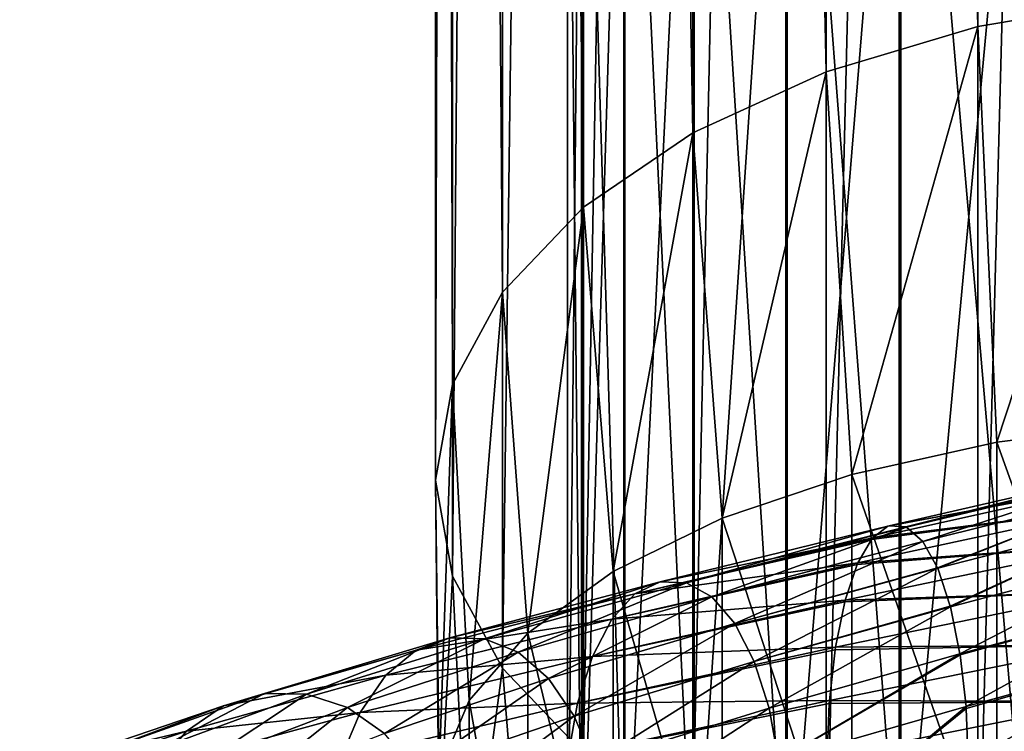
# Model space of a CAD drawing. Header units: metres. Extents: x -80 to 80, y -455 to 95.
# Tile 302 of 656: x -14.73 to -3.53, y -189.61 to -181.51. Entities that reach past the tile are written whole.
import ezdxf

# ---------------------------------------------------------------- set-up
doc = ezdxf.new("R2010")
doc.units = ezdxf.units.M
doc.layers.add('solid_501010_k_02', color=7, linetype='CONTINUOUS')
doc.layers.add('solid_501010_k_02_01', color=7, linetype='CONTINUOUS')

msp = doc.modelspace()

# ---------------------------------------------------------------- linework, layer by layer
at = {"layer": 'solid_501010_k_02'}
for points in [[(-7.071068, -182.796509, 229.594528), (-7.071068, -111.499275, 181.503937), (-8.314696, -112.346657, 180.24765)], [(-8.314696, -183.64389, 228.338242), (-8.314696, -112.346657, 180.24765), (-9.238795, -113.313431, 178.814346)], [(-8.314696, -183.64389, 228.338242), (-7.071068, -182.796509, 229.594528), (-8.314696, -112.346657, 180.24765)], [(-9.238795, -184.610657, 226.904938), (-9.238795, -113.313431, 178.814346), (-9.807853, -114.362434, 177.259125)], [(-9.238795, -184.610657, 226.904938), (-8.314696, -183.64389, 228.338242), (-9.238795, -113.313431, 178.814346)], [(-9.807853, -185.659668, 225.349716), (-9.807853, -114.362434, 177.259125), (-10, -115.453369, 175.641754)], [(-9.807853, -185.659668, 225.349716), (-9.238795, -184.610657, 226.904938), (-9.807853, -114.362434, 177.259125)], [(-10, -186.750595, 223.732346), (-10, -115.453369, 175.641754), (-9.807853, -116.544296, 174.024384)], [(-10, -186.750595, 223.732346), (-9.807853, -185.659668, 225.349716), (-10, -115.453369, 175.641754)], [(-9.807853, -187.841522, 222.114975), (-10, -186.750595, 223.732346), (-9.807853, -116.544296, 174.024384)], [(-9.807853, -187.841522, 222.114975), (-9.807853, -116.544296, 174.024384), (-9.238795, -117.593307, 172.469177)], [(-9.238795, -188.890533, 220.559753), (-9.807853, -187.841522, 222.114975), (-9.238795, -117.593307, 172.469177)], [(-9.238795, -188.890533, 220.559753), (-9.238795, -117.593307, 172.469177), (-8.314696, -118.560074, 171.035873)], [(-8.314696, -189.8573, 219.126465), (-9.238795, -188.890533, 220.559753), (-8.314696, -118.560074, 171.035873)], [(-8.499992, -175.628662, 1139.166138), (-8.33406, -191.984543, 1141.661255), (-8.33406, -175.444, 1140.815918)], [(-8.499992, -175.628662, 1139.166138), (-8.499992, -192.035004, 1140.002075), (-8.33406, -191.984543, 1141.661255)], [(-8.338623, -175.813385, 1137.515991), (-8.499992, -192.035004, 1140.002075), (-8.499992, -175.628662, 1139.166138)], [(-8.338623, -175.813385, 1137.515991), (-8.338623, -192.08548, 1138.342285), (-8.499992, -192.035004, 1140.002075)], [(-7.856166, -175.991043, 1135.928955), (-8.338623, -192.08548, 1138.342285), (-8.338623, -175.813385, 1137.515991)], [(-7.856166, -175.991043, 1135.928955), (-7.856166, -192.134033, 1136.746094), (-8.338623, -192.08548, 1138.342285)], [(-7.980172, -187.790497, 231.300125), (-7.071068, -182.796509, 229.594528), (-8.314696, -183.64389, 228.338242)], [(-8.951632, -188.490555, 229.896011), (-8.314696, -183.64389, 228.338242), (-9.238795, -184.610657, 226.904938)], [(-8.951632, -188.490555, 229.896011), (-7.980172, -187.790497, 231.300125), (-8.314696, -183.64389, 228.338242)], [(-9.618257, -189.258362, 228.356049), (-9.238795, -184.610657, 226.904938), (-9.807853, -185.659668, 225.349716)], [(-9.618257, -189.258362, 228.356049), (-8.951632, -188.490555, 229.896011), (-9.238795, -184.610657, 226.904938)], [(-9.957342, -190.067734, 226.732681), (-9.807853, -185.659668, 225.349716), (-10, -186.750595, 223.732346)], [(-9.957342, -190.067734, 226.732681), (-9.618257, -189.258362, 228.356049), (-9.807853, -185.659668, 225.349716)], [(-9.957342, -190.891129, 225.081207), (-10, -186.750595, 223.732346), (-9.807853, -187.841522, 222.114975)], [(-9.957342, -190.891129, 225.081207), (-9.957342, -190.067734, 226.732681), (-10, -186.750595, 223.732346)], [(-7.980172, -192.503052, 233.275909), (-7.980172, -187.790497, 231.300125), (-8.951632, -188.490555, 229.896011)], [(-9.618257, -191.700516, 223.45784), (-9.957342, -190.891129, 225.081207), (-9.807853, -187.841522, 222.114975)], [(-9.618257, -191.700516, 223.45784), (-9.807853, -187.841522, 222.114975), (-9.238795, -188.890533, 220.559753)], [(-7.994915, -188.330521, 1157.969727), (-10.566197, -188.969894, 1156.402222), (-8.215248, -188.756042, 1158.414917)], [(-9.836578, -188.544464, 1155.406128), (-11.947141, -189.17868, 1153.563232), (-10.219386, -188.6828, 1155.927612)], [(-11.467701, -189.185318, 1153.101929), (-11.947141, -189.17868, 1153.563232), (-9.836578, -188.544464, 1155.406128)], [(-9.441835, -188.553574, 1154.870605), (-11.467701, -189.185318, 1153.101929), (-9.836578, -188.544464, 1155.406128)], [(-11.003079, -189.336746, 1152.65686), (-11.467701, -189.185318, 1153.101929), (-9.441835, -188.553574, 1154.870605)], [(-9.059293, -188.708572, 1154.353882), (-11.003079, -189.336746, 1152.65686), (-9.441835, -188.553574, 1154.870605)], [(-8.951632, -193.013672, 231.792358), (-8.951632, -188.490555, 229.896011), (-9.618257, -189.258362, 228.356049)], [(-8.951632, -193.013672, 231.792358), (-7.980172, -192.503052, 233.275909), (-8.951632, -188.490555, 229.896011)], [(-10.219386, -188.6828, 1155.927612), (-12.412085, -189.318115, 1154.012207), (-10.566197, -188.969894, 1156.402222)], [(-11.947141, -189.17868, 1153.563232), (-12.412085, -189.318115, 1154.012207), (-10.219386, -188.6828, 1155.927612)], [(-10.58249, -189.631531, 1152.255493), (-11.003079, -189.336746, 1152.65686), (-9.059293, -188.708572, 1154.353882)], [(-8.215248, -188.756042, 1158.414917), (-10.857392, -189.394012, 1156.802612), (-8.383911, -189.287918, 1158.757568)], [(-10.566197, -188.969894, 1156.402222), (-10.857392, -189.394012, 1156.802612), (-8.215248, -188.756042, 1158.414917)], [(-8.713005, -189.007736, 1153.888306), (-10.58249, -189.631531, 1152.255493), (-9.059293, -188.708572, 1154.353882)], [(-8.951632, -192.468307, 221.917877), (-9.618257, -191.700516, 223.45784), (-9.238795, -188.890533, 220.559753)], [(-8.951632, -192.468307, 221.917877), (-9.238795, -188.890533, 220.559753), (-8.314696, -189.8573, 219.126465)], [(-10.566197, -188.969894, 1156.402222), (-12.833308, -189.604614, 1154.420776), (-10.857392, -189.394012, 1156.802612)], [(-12.412085, -189.318115, 1154.012207), (-12.833308, -189.604614, 1154.420776), (-10.566197, -188.969894, 1156.402222)], [(-10.229648, -190.056091, 1151.920166), (-10.58249, -189.631531, 1152.255493), (-8.713005, -189.007736, 1153.888306)], [(-8.422494, -189.437164, 1153.499512), (-10.229648, -190.056091, 1151.920166), (-8.713005, -189.007736, 1153.888306)], [(-11.947141, -189.17868, 1153.563232), (-13.715727, -189.805557, 1151.388794), (-12.412085, -189.318115, 1154.012207)], [(-13.165314, -189.810013, 1151.015137), (-13.715727, -189.805557, 1151.388794), (-11.947141, -189.17868, 1153.563232)], [(-11.467701, -189.185318, 1153.101929), (-13.165314, -189.810013, 1151.015137), (-11.947141, -189.17868, 1153.563232)], [(-12.631912, -189.957932, 1150.654297), (-13.165314, -189.810013, 1151.015137), (-11.467701, -189.185318, 1153.101929)], [(-11.003079, -189.336746, 1152.65686), (-12.631912, -189.957932, 1150.654297), (-11.467701, -189.185318, 1153.101929)], [(-9.618257, -193.573685, 230.165283), (-9.618257, -189.258362, 228.356049), (-9.957342, -190.067734, 226.732681)], [(-9.618257, -193.573685, 230.165283), (-8.951632, -193.013672, 231.792358), (-9.618257, -189.258362, 228.356049)], [(-12.412085, -189.318115, 1154.012207), (-14.249498, -189.945557, 1151.752563), (-12.833308, -189.604614, 1154.420776)], [(-13.715727, -189.805557, 1151.388794), (-14.249498, -189.945557, 1151.752563), (-12.412085, -189.318115, 1154.012207)], [(-12.149061, -190.248199, 1150.328857), (-12.631912, -189.957932, 1150.654297), (-11.003079, -189.336746, 1152.65686)], [(-10.58249, -189.631531, 1152.255493), (-12.149061, -190.248199, 1150.328857), (-11.003079, -189.336746, 1152.65686)], [(-8.383911, -189.287918, 1158.757568), (-11.080299, -189.923172, 1157.110474), (-8.491773, -189.891571, 1158.978516)], [(-10.857392, -189.394012, 1156.802612), (-11.080299, -189.923172, 1157.110474), (-8.383911, -189.287918, 1158.757568)], [(-10.857392, -189.394012, 1156.802612), (-13.186983, -190.026382, 1154.765015), (-11.080299, -189.923172, 1157.110474)], [(-12.833308, -189.604614, 1154.420776), (-13.186983, -190.026382, 1154.765015), (-10.857392, -189.394012, 1156.802612)], [(-9.959906, -190.578354, 1151.664429), (-10.229648, -190.056091, 1151.920166), (-8.422494, -189.437164, 1153.499512)], [(-8.200405, -189.964462, 1153.203491), (-9.959906, -190.578354, 1151.664429), (-8.422494, -189.437164, 1153.499512)], [(-12.833308, -189.604614, 1154.420776), (-14.733078, -190.230713, 1152.083252), (-13.186983, -190.026382, 1154.765015)], [(-14.249498, -189.945557, 1151.752563), (-14.733078, -190.230713, 1152.083252), (-12.833308, -189.604614, 1154.420776)]]:
    msp.add_3dface(points, dxfattribs=at)
at = {"layer": 'solid_501010_k_02_01'}
for points in [[(-3.826834, -181.584335, 231.391663), (-3.826834, -110.287094, 183.301071), (-5.555702, -110.803848, 182.534958)], [(-3.826834, -181.584335, 231.391663), (-1.950903, -181.266113, 231.863434), (-3.826834, -110.287094, 183.301071)], [(-5.555702, -182.101074, 230.625549), (-5.555702, -110.803848, 182.534958), (-7.071068, -111.499275, 181.503937)], [(-5.555702, -182.101074, 230.625549), (-3.826834, -181.584335, 231.391663), (-5.555702, -110.803848, 182.534958)], [(-7.071068, -182.796509, 229.594528), (-5.555702, -182.101074, 230.625549), (-7.071068, -111.499275, 181.503937)], [(-8.314696, -189.8573, 219.126465), (-8.314696, -118.560074, 171.035873), (-7.071068, -119.407455, 169.779587)], [(-7.071068, -190.704681, 217.870163), (-8.314696, -189.8573, 219.126465), (-7.071068, -119.407455, 169.779587)], [(-7.071068, -190.704681, 217.870163), (-7.071068, -119.407455, 169.779587), (-5.555702, -120.102882, 168.748566)], [(-5.555702, -191.400116, 216.839157), (-7.071068, -190.704681, 217.870163), (-5.555702, -120.102882, 168.748566)], [(-5.555702, -191.400116, 216.839157), (-5.555702, -120.102882, 168.748566), (-3.826834, -120.619637, 167.982452)], [(-3.826834, -191.91687, 216.073044), (-5.555702, -191.400116, 216.839157), (-3.826834, -120.619637, 167.982452)], [(-3.826834, -191.91687, 216.073044), (-3.826834, -120.619637, 167.982452), (-1.950903, -120.937851, 167.510681)], [(-1.950903, -192.235077, 215.601273), (-3.826834, -191.91687, 216.073044), (-1.950903, -120.937851, 167.510681)], [(-4.705681, -174.842361, 1146.190552), (-3.232754, -191.796341, 1147.849609), (-3.232754, -174.75528, 1146.968506)], [(-5.997412, -174.959763, 1145.141602), (-4.705681, -191.820145, 1147.067139), (-4.705681, -174.842361, 1146.190552)], [(-4.705681, -174.842361, 1146.190552), (-4.705681, -191.820145, 1147.067139), (-3.232754, -191.796341, 1147.849609)], [(-7.058206, -175.102982, 1143.862305), (-5.997412, -191.852219, 1146.012207), (-5.997412, -174.959763, 1145.141602)], [(-5.997412, -174.959763, 1145.141602), (-5.997412, -191.852219, 1146.012207), (-4.705681, -191.820145, 1147.067139)], [(-7.847216, -175.266495, 1142.401611), (-7.058206, -191.891357, 1144.725342), (-7.058206, -175.102982, 1143.862305)], [(-7.058206, -175.102982, 1143.862305), (-7.058206, -191.891357, 1144.725342), (-5.997412, -191.852219, 1146.012207)], [(-8.33406, -175.444, 1140.815918), (-7.847216, -191.936035, 1143.256226), (-7.847216, -175.266495, 1142.401611)], [(-7.847216, -175.266495, 1142.401611), (-7.847216, -191.936035, 1143.256226), (-7.058206, -191.891357, 1144.725342)], [(-8.33406, -175.444, 1140.815918), (-8.33406, -191.984543, 1141.661255), (-7.847216, -191.936035, 1143.256226)], [(-7.071198, -176.1548, 1134.466187), (-7.856166, -192.134033, 1136.746094), (-7.856166, -175.991043, 1135.928955)], [(-7.071198, -176.1548, 1134.466187), (-7.071198, -192.178787, 1135.274658), (-7.856166, -192.134033, 1136.746094)], [(-6.013947, -176.298355, 1133.183838), (-7.071198, -192.178787, 1135.274658), (-7.071198, -176.1548, 1134.466187)], [(-6.013947, -176.298355, 1133.183838), (-6.013947, -192.218018, 1133.984985), (-7.071198, -192.178787, 1135.274658)], [(-4.725122, -176.416168, 1132.131348), (-6.013947, -192.218018, 1133.984985), (-6.013947, -176.298355, 1133.183838)], [(-4.725122, -176.416168, 1132.131348), (-4.725122, -192.250214, 1132.926392), (-6.013947, -192.218018, 1133.984985)], [(-3.254351, -176.503708, 1131.349487), (-4.725122, -192.250214, 1132.926392), (-4.725122, -176.416168, 1132.131348)], [(-3.254351, -176.503708, 1131.349487), (-3.254351, -192.274139, 1132.139893), (-4.725122, -192.250214, 1132.926392)], [(-3.612417, -186.318771, 234.251953), (-1.950903, -181.266113, 231.863434), (-3.826834, -181.584335, 231.391663)], [(-3.612417, -186.318771, 234.251953), (-1.837495, -186.09343, 234.703903), (-1.950903, -181.266113, 231.863434)], [(-5.264322, -186.685791, 233.515823), (-3.826834, -181.584335, 231.391663), (-5.555702, -182.101074, 230.625549)], [(-5.264322, -186.685791, 233.515823), (-3.612417, -186.318771, 234.251953), (-3.826834, -181.584335, 231.391663)], [(-6.736957, -187.181992, 232.520584), (-5.555702, -182.101074, 230.625549), (-7.071068, -182.796509, 229.594528)], [(-6.736957, -187.181992, 232.520584), (-5.264322, -186.685791, 233.515823), (-5.555702, -182.101074, 230.625549)], [(-7.980172, -187.790497, 231.300125), (-6.736957, -187.181992, 232.520584), (-7.071068, -182.796509, 229.594528)], [(-1.837495, -191.265274, 236.872238), (-1.837495, -186.09343, 234.703903), (-3.612417, -186.318771, 234.251953)], [(-3.612417, -191.429626, 236.39473), (-3.612417, -186.318771, 234.251953), (-5.264322, -186.685791, 233.515823)], [(-3.612417, -191.429626, 236.39473), (-1.837495, -191.265274, 236.872238), (-3.612417, -186.318771, 234.251953)], [(-5.264322, -191.697311, 235.616959), (-5.264322, -186.685791, 233.515823), (-6.736957, -187.181992, 232.520584)], [(-5.264322, -191.697311, 235.616959), (-3.612417, -191.429626, 236.39473), (-5.264322, -186.685791, 233.515823)], [(-2.090538, -186.637512, 1158.469727), (-4.836443, -187.269638, 1157.896118), (-2.171895, -186.770676, 1159.113159)], [(-4.647118, -187.281723, 1157.275391), (-4.836443, -187.269638, 1157.896118), (-2.090538, -186.637512, 1158.469727)], [(-4.642107, -187.283981, 1157.259033), (-4.647118, -187.281723, 1157.275391), (-2.090538, -186.637512, 1158.469727)], [(-2.006644, -186.654251, 1157.810059), (-4.642107, -187.283981, 1157.259033), (-2.090538, -186.637512, 1158.469727)], [(-4.454138, -187.445541, 1156.645996), (-4.642107, -187.283981, 1157.259033), (-2.006644, -186.654251, 1157.810059)], [(-1.925344, -186.818558, 1157.174194), (-4.454138, -187.445541, 1156.645996), (-2.006644, -186.654251, 1157.810059)], [(-2.171895, -186.770676, 1159.113159), (-5.024939, -187.405136, 1158.517212), (-2.245602, -187.055679, 1159.699707)], [(-4.851147, -187.274643, 1157.944458), (-5.024939, -187.405136, 1158.517212), (-2.171895, -186.770676, 1159.113159)], [(-4.836443, -187.269638, 1157.896118), (-4.851147, -187.274643, 1157.944458), (-2.171895, -186.770676, 1159.113159)], [(-4.286117, -187.746933, 1156.100952), (-4.454138, -187.445541, 1156.645996), (-1.925344, -186.818558, 1157.174194)], [(-4.283924, -187.752151, 1156.093872), (-4.286117, -187.746933, 1156.100952), (-1.925344, -186.818558, 1157.174194)], [(-1.851748, -187.128052, 1156.602051), (-4.283924, -187.752151, 1156.093872), (-1.925344, -186.818558, 1157.174194)], [(-2.245602, -187.055679, 1159.699707), (-5.195046, -187.690933, 1159.080688), (-2.307488, -187.481171, 1160.195557)], [(-5.039958, -187.423203, 1158.566772), (-5.195046, -187.690933, 1159.080688), (-2.245602, -187.055679, 1159.699707)], [(-5.024939, -187.405136, 1158.517212), (-5.039958, -187.423203, 1158.566772), (-2.245602, -187.055679, 1159.699707)], [(-4.142371, -188.184525, 1155.637451), (-4.283924, -187.752151, 1156.093872), (-1.851748, -187.128052, 1156.602051)], [(-4.141059, -188.189606, 1155.633301), (-4.142371, -188.184525, 1155.637451), (-1.851748, -187.128052, 1156.602051)], [(-1.790007, -187.568146, 1156.125488), (-4.141059, -188.189606, 1155.633301), (-1.851748, -187.128052, 1156.602051)], [(-6.736957, -192.059235, 234.565414), (-6.736957, -187.181992, 232.520584), (-7.980172, -187.790497, 231.300125)], [(-6.736957, -192.059235, 234.565414), (-5.264322, -191.697311, 235.616959), (-6.736957, -187.181992, 232.520584)], [(-7.442849, -187.906708, 1156.863525), (-4.851147, -187.274643, 1157.944458), (-4.836443, -187.269638, 1157.896118)], [(-7.144167, -187.918457, 1156.269165), (-7.442849, -187.906708, 1156.863525), (-4.836443, -187.269638, 1157.896118)], [(-7.442849, -187.906708, 1156.863525), (-5.024939, -187.405136, 1158.517212), (-4.851147, -187.274643, 1157.944458)], [(-7.144167, -187.918457, 1156.269165), (-4.836443, -187.269638, 1157.896118), (-4.647118, -187.281723, 1157.275391)], [(-7.144167, -187.918457, 1156.269165), (-4.647118, -187.281723, 1157.275391), (-4.642107, -187.283981, 1157.259033)], [(-6.854716, -188.076904, 1155.695801), (-7.144167, -187.918457, 1156.269165), (-4.642107, -187.283981, 1157.259033)], [(-6.854716, -188.076904, 1155.695801), (-4.642107, -187.283981, 1157.259033), (-4.454138, -187.445541, 1156.645996)], [(-7.732501, -188.043549, 1157.442505), (-5.039958, -187.423203, 1158.566772), (-5.024939, -187.405136, 1158.517212)], [(-7.442849, -187.906708, 1156.863525), (-7.732501, -188.043549, 1157.442505), (-5.024939, -187.405136, 1158.517212)], [(-7.732501, -188.043549, 1157.442505), (-5.195046, -187.690933, 1159.080688), (-5.039958, -187.423203, 1158.566772)], [(-6.592697, -188.380112, 1155.179443), (-6.854716, -188.076904, 1155.695801), (-4.454138, -187.445541, 1156.645996)], [(-6.592697, -188.380112, 1155.179443), (-4.454138, -187.445541, 1156.645996), (-4.286117, -187.746933, 1156.100952)], [(-2.307488, -187.481171, 1160.195557), (-5.33811, -188.116501, 1159.557617), (-2.354862, -188.014908, 1160.578369)], [(-5.20317, -187.709763, 1159.107666), (-5.33811, -188.116501, 1159.557617), (-2.307488, -187.481171, 1160.195557)], [(-5.195046, -187.690933, 1159.080688), (-5.20317, -187.709763, 1159.107666), (-2.307488, -187.481171, 1160.195557)], [(-4.031852, -188.724808, 1155.283691), (-4.141059, -188.189606, 1155.633301), (-1.790007, -187.568146, 1156.125488)], [(-1.742807, -188.105789, 1155.76416), (-4.031852, -188.724808, 1155.283691), (-1.790007, -187.568146, 1156.125488)], [(-7.994915, -188.330521, 1157.969727), (-5.20317, -187.709763, 1159.107666), (-5.195046, -187.690933, 1159.080688)], [(-7.732501, -188.043549, 1157.442505), (-7.994915, -188.330521, 1157.969727), (-5.195046, -187.690933, 1159.080688)], [(-7.994915, -188.330521, 1157.969727), (-5.33811, -188.116501, 1159.557617), (-5.20317, -187.709763, 1159.107666)], [(-7.980172, -192.503052, 233.275909), (-6.736957, -192.059235, 234.565414), (-7.980172, -187.790497, 231.300125)], [(-6.592697, -188.380112, 1155.179443), (-4.286117, -187.746933, 1156.100952), (-4.283924, -187.752151, 1156.093872)], [(-6.372882, -188.813873, 1154.748535), (-6.592697, -188.380112, 1155.179443), (-4.283924, -187.752151, 1156.093872)], [(-6.372882, -188.813873, 1154.748535), (-4.283924, -187.752151, 1156.093872), (-4.142371, -188.184525, 1155.637451)], [(-7.442849, -187.906708, 1156.863525), (-9.836578, -188.544464, 1155.406128), (-7.732501, -188.043549, 1157.442505)], [(-9.441835, -188.553574, 1154.870605), (-9.836578, -188.544464, 1155.406128), (-7.442849, -187.906708, 1156.863525)], [(-7.144167, -187.918457, 1156.269165), (-9.441835, -188.553574, 1154.870605), (-7.442849, -187.906708, 1156.863525)], [(-9.059293, -188.708572, 1154.353882), (-9.441835, -188.553574, 1154.870605), (-7.144167, -187.918457, 1156.269165)], [(-6.854716, -188.076904, 1155.695801), (-9.059293, -188.708572, 1154.353882), (-7.144167, -187.918457, 1156.269165)], [(-2.354862, -188.014908, 1160.578369), (-5.447786, -188.650192, 1159.925781), (-2.385158, -188.622055, 1160.826538)], [(-5.342802, -188.134537, 1159.573364), (-5.447786, -188.650192, 1159.925781), (-2.354862, -188.014908, 1160.578369)], [(-5.33811, -188.116501, 1159.557617), (-5.342802, -188.134537, 1159.573364), (-2.354862, -188.014908, 1160.578369)], [(-7.732501, -188.043549, 1157.442505), (-10.219386, -188.6828, 1155.927612), (-7.994915, -188.330521, 1157.969727)], [(-9.836578, -188.544464, 1155.406128), (-10.219386, -188.6828, 1155.927612), (-7.732501, -188.043549, 1157.442505)], [(-8.713005, -189.007736, 1153.888306), (-9.059293, -188.708572, 1154.353882), (-6.854716, -188.076904, 1155.695801)], [(-6.592697, -188.380112, 1155.179443), (-8.713005, -189.007736, 1153.888306), (-6.854716, -188.076904, 1155.695801)], [(-8.215248, -188.756042, 1158.414917), (-5.342802, -188.134537, 1159.573364), (-5.33811, -188.116501, 1159.557617)], [(-7.994915, -188.330521, 1157.969727), (-8.215248, -188.756042, 1158.414917), (-5.33811, -188.116501, 1159.557617)], [(-8.215248, -188.756042, 1158.414917), (-5.447786, -188.650192, 1159.925781), (-5.342802, -188.134537, 1159.573364)], [(-4.029744, -188.738251, 1155.276978), (-4.031852, -188.724808, 1155.283691), (-1.742807, -188.105789, 1155.76416)], [(-3.962189, -189.324524, 1155.063232), (-4.029744, -188.738251, 1155.276978), (-1.742807, -188.105789, 1155.76416)], [(-1.712713, -188.707077, 1155.537109), (-3.962189, -189.324524, 1155.063232), (-1.742807, -188.105789, 1155.76416)], [(-6.372882, -188.813873, 1154.748535), (-4.142371, -188.184525, 1155.637451), (-4.141059, -188.189606, 1155.633301)], [(-6.204838, -189.345535, 1154.420898), (-6.372882, -188.813873, 1154.748535), (-4.141059, -188.189606, 1155.633301)], [(-6.204838, -189.345535, 1154.420898), (-4.141059, -188.189606, 1155.633301), (-4.031852, -188.724808, 1155.283691)], [(-10.219386, -188.6828, 1155.927612), (-10.566197, -188.969894, 1156.402222), (-7.994915, -188.330521, 1157.969727)], [(-8.422494, -189.437164, 1153.499512), (-8.713005, -189.007736, 1153.888306), (-6.592697, -188.380112, 1155.179443)], [(-6.372882, -188.813873, 1154.748535), (-8.422494, -189.437164, 1153.499512), (-6.592697, -188.380112, 1155.179443)], [(-8.383911, -189.287918, 1158.757568), (-5.452466, -188.680283, 1159.94165), (-5.447786, -188.650192, 1159.925781)], [(-8.215248, -188.756042, 1158.414917), (-8.383911, -189.287918, 1158.757568), (-5.447786, -188.650192, 1159.925781)], [(-8.383911, -189.287918, 1158.757568), (-5.517937, -189.257065, 1160.16394), (-5.452466, -188.680283, 1159.94165)], [(-2.385158, -188.622055, 1160.826538), (-5.517937, -189.257065, 1160.16394), (-2.402433, -189.267853, 1160.918091)], [(-5.452466, -188.680283, 1159.94165), (-5.517937, -189.257065, 1160.16394), (-2.385158, -188.622055, 1160.826538)], [(-5.447786, -188.650192, 1159.925781), (-5.452466, -188.680283, 1159.94165), (-2.385158, -188.622055, 1160.826538)], [(-8.200405, -189.964462, 1153.203491), (-8.422494, -189.437164, 1153.499512), (-6.372882, -188.813873, 1154.748535)], [(-6.204838, -189.345535, 1154.420898), (-8.200405, -189.964462, 1153.203491), (-6.372882, -188.813873, 1154.748535)], [(-6.097695, -189.941483, 1154.213867), (-6.204838, -189.345535, 1154.420898), (-4.031852, -188.724808, 1155.283691)], [(-6.097695, -189.941483, 1154.213867), (-4.031852, -188.724808, 1155.283691), (-4.029744, -188.738251, 1155.276978)], [(-6.097695, -189.941483, 1154.213867), (-4.029744, -188.738251, 1155.276978), (-3.962189, -189.324524, 1155.063232)], [(-3.96049, -189.346954, 1155.057861), (-3.962189, -189.324524, 1155.063232), (-1.712713, -188.707077, 1155.537109)], [(-3.96049, -189.346954, 1155.057861), (-1.712713, -188.707077, 1155.537109), (-3.938114, -189.94635, 1154.990723)], [(-1.712713, -188.707077, 1155.537109), (-2.729119, -189.610764, 1155.295654), (-3.938114, -189.94635, 1154.990723)], [(-8.491773, -189.891571, 1158.978516), (-5.520408, -189.290192, 1160.172485), (-5.517937, -189.257065, 1160.16394)], [(-8.383911, -189.287918, 1158.757568), (-8.491773, -189.891571, 1158.978516), (-5.517937, -189.257065, 1160.16394)], [(-5.517937, -189.257065, 1160.16394), (-5.520408, -189.290192, 1160.172485), (-2.402433, -189.267853, 1160.918091)], [(-8.491773, -189.891571, 1158.978516), (-5.542531, -189.899155, 1160.251343), (-5.520408, -189.290192, 1160.172485)], [(-8.058804, -190.556274, 1153.015869), (-8.200405, -189.964462, 1153.203491), (-6.204838, -189.345535, 1154.420898)], [(-6.097695, -189.941483, 1154.213867), (-8.058804, -190.556274, 1153.015869), (-6.204838, -189.345535, 1154.420898)], [(-6.097695, -189.941483, 1154.213867), (-3.962189, -189.324524, 1155.063232), (-5.109644, -190.280746, 1154.575806)], [(-2.402433, -189.267853, 1160.918091), (-5.542531, -189.899155, 1160.251343), (-2.385387, -189.906052, 1160.843628)], [(-5.520408, -189.290192, 1160.172485), (-5.542531, -189.899155, 1160.251343), (-2.402433, -189.267853, 1160.918091)], [(-5.109644, -190.280746, 1154.575806), (-3.962189, -189.324524, 1155.063232), (-3.96049, -189.346954, 1155.057861)], [(-5.109644, -190.280746, 1154.575806), (-3.96049, -189.346954, 1155.057861), (-3.938114, -189.94635, 1154.990723)]]:
    msp.add_3dface(points, dxfattribs=at)

doc.saveas('drawing.dxf')
